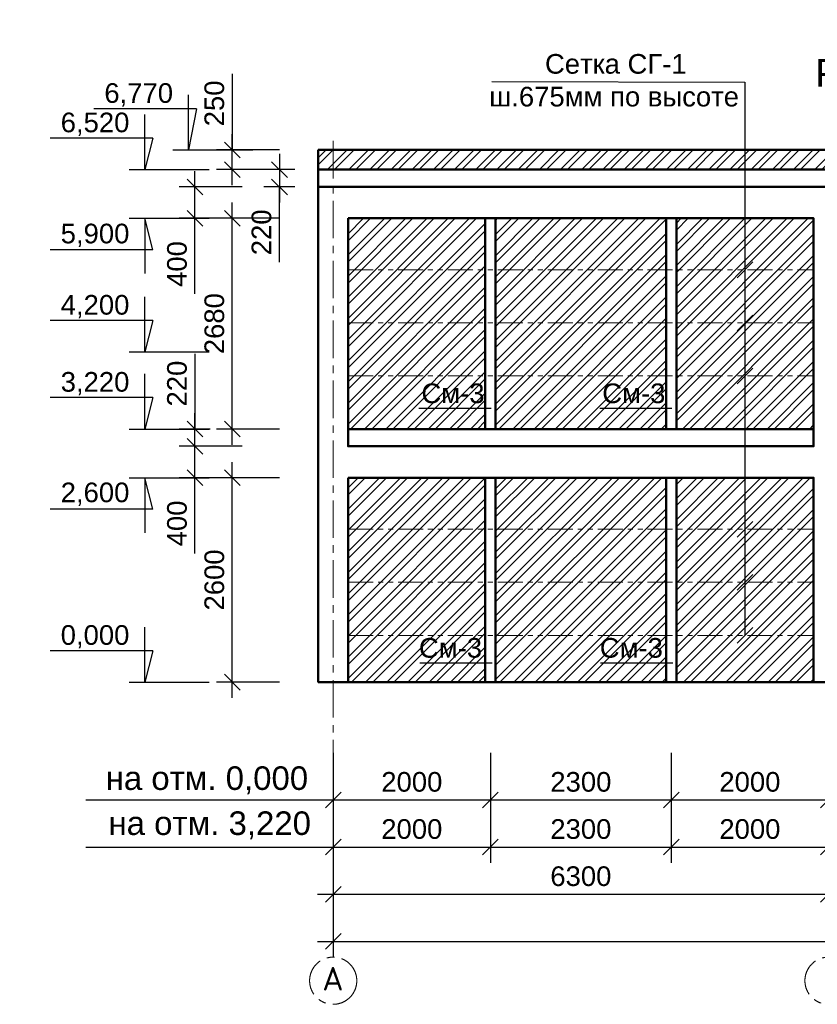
# Model space of a CAD drawing. Header units: millimetres. Extents: x 2063114 to 14983986, y -126020516 to 213791.
# Tile 434 of 656: x 2355261 to 2365405, y -849910 to -837385. Entities that reach past the tile are written whole.
import ezdxf

# ---------------------------------------------------------------- set-up
doc = ezdxf.new("R2010")
doc.units = ezdxf.units.MM
for name, pattern in [('ACAD_ISO10W100', [18, 12, -3, 0, -3]), ('осевая', [50.8, 31.75, -6.35, 6.35, -6.35]), ('фантомX2', [127, 63.5, -12.7, 12.7, -12.7, 12.7, -12.7])]:
    doc.linetypes.add(name, pattern=pattern)
doc.layers.get('Defpoints').update_dxf_attribs({"color": 6, "lineweight": 35})
for name, color, linetype in [('OS', 1, 'Continuous'), ('пунктир', 1, 'ACAD_ISO10W100'), ('Размеры', 28, 'Continuous')]:
    doc.layers.add(name, color=color, linetype=linetype)
doc.layers.add('PDF _wall-380', color=7, linetype='Continuous', true_color=0xb88a5c)
doc.layers.add('РАЗМЕР АР', color=150, linetype='Continuous', lineweight=20)
doc.layers.add('сплошная_толстая', color=7, linetype='Continuous', lineweight=50)
doc.styles.get("Standard").update_dxf_attribs({"font": 'arial.ttf'})
doc.styles.add('СПДС', font='isocpeur.ttf')
doc.dimstyles.new('STANDARD$0', dxfattribs={"dimtxt": 250, "dimasz": 200, "dimexe": 200, "dimexo": 300, "dimgap": 100, "dimtad": 1, "dimdec": 0, "dimzin": 1, "dimdsep": 46, "dimtxsty": 'Standard', "dimblk1": 'OBLIQUE', "dimblk2": 'OBLIQUE', "dimsah": 1, "dimcen": 2.5, "dimdle": 200, "dimadec": 0, "dimazin": 0, "dimtfac": 1, "dimtdec": 0, "dimtmove": 0, "dimatfit": 3, "dimldrblk": 'OBLIQUE', "dimfxl": 600, "dimfxlon": 1, "dimtolj": 1, "dimtzin": 1, "dimarcsym": 0})

# ---------------------------------------------------------------- blocks, each defined once
blk = doc.blocks.new('_Oblique')
at = {"color": 0, "linetype": 'ByBlock', "lineweight": -2}
blk.add_line((-0.5, -0.5), (0.5, 0.5), dxfattribs=at)
blk = doc.blocks.new('*D2513')
at = {"layer": 'Defpoints', "color": 0, "lineweight": 30, "transparency": 16777216}
for p in [(2357965, -843212), (2359438, -843212), (2359058, -845812)]:
    blk.add_point(p, dxfattribs=at)
at = {"layer": 'РАЗМЕР АР', "color": 0, "lineweight": -2, "transparency": 16777216}
for p, q in [((2357965, -846012), (2357965, -843012)), ((2358565, -843212), (2357765, -843212)), ((2358565, -845812), (2357765, -845812))]:
    blk.add_line(p, q, dxfattribs=at)
at = {"layer": 'РАЗМЕР АР', "color": 0, "lineweight": -2, "transparency": 16777216, "xscale": 200, "yscale": 200, "zscale": 200}
for p, rotation in [((2357965, -843212), 90), ((2357965, -845812), 270)]:
    blk.add_blockref('_Oblique', p, dxfattribs=dict(at, rotation=rotation))
at = {"layer": 'РАЗМЕР АР', "color": 0, "transparency": 16777216, "insert": (2357737, -844512), "char_height": 250, "attachment_point": 5, "rotation": 90}
blk.add_mtext('\\A1;2600', dxfattribs=at)
blk = doc.blocks.new('*D2514')
at = {"layer": 'Defpoints', "color": 0, "lineweight": 30, "transparency": 16777216}
for p in [(2357490, -842812), (2359438, -842812), (2359438, -843212)]:
    blk.add_point(p, dxfattribs=at)
at = {"layer": 'РАЗМЕР АР', "color": 0, "lineweight": -2, "transparency": 16777216}
for p, q in [((2357490, -843412), (2357490, -842612)), ((2358090, -842812), (2357290, -842812)), ((2358090, -843212), (2357290, -843212)), ((2357490, -844174), (2357490, -843212))]:
    blk.add_line(p, q, dxfattribs=at)
at = {"layer": 'РАЗМЕР АР', "color": 0, "lineweight": -2, "transparency": 16777216, "xscale": 200, "yscale": 200, "zscale": 200}
for p, rotation in [((2357490, -842812), 90), ((2357490, -843212), 270)]:
    blk.add_blockref('_Oblique', p, dxfattribs=dict(at, rotation=rotation))
at = {"layer": 'РАЗМЕР АР', "color": 0, "transparency": 16777216, "insert": (2357262, -843793), "char_height": 250, "attachment_point": 5, "rotation": 90}
blk.add_mtext('\\A1;400', dxfattribs=at)
blk = doc.blocks.new('*D2515')
at = {"layer": 'Defpoints', "color": 0, "lineweight": 30, "transparency": 16777216}
for p in [(2357965, -839912), (2359438, -839912), (2359438, -842592)]:
    blk.add_point(p, dxfattribs=at)
at = {"layer": 'РАЗМЕР АР', "color": 0, "lineweight": -2, "transparency": 16777216}
for p, q in [((2357965, -842792), (2357965, -839712)), ((2358565, -839912), (2357765, -839912)), ((2358565, -842592), (2357765, -842592))]:
    blk.add_line(p, q, dxfattribs=at)
at = {"layer": 'РАЗМЕР АР', "color": 0, "lineweight": -2, "transparency": 16777216, "xscale": 200, "yscale": 200, "zscale": 200}
for p, rotation in [((2357965, -839912), 90), ((2357965, -842592), 270)]:
    blk.add_blockref('_Oblique', p, dxfattribs=dict(at, rotation=rotation))
at = {"layer": 'РАЗМЕР АР', "color": 0, "transparency": 16777216, "insert": (2357737, -841252), "char_height": 250, "attachment_point": 5, "rotation": 90}
blk.add_mtext('\\A1;2680', dxfattribs=at)
blk = doc.blocks.new('*D2516')
at = {"layer": 'Defpoints', "color": 0, "lineweight": 30, "transparency": 16777216}
for p in [(2357490, -839512), (2359058, -839512), (2359438, -839912)]:
    blk.add_point(p, dxfattribs=at)
at = {"layer": 'РАЗМЕР АР', "color": 0, "lineweight": -2, "transparency": 16777216}
for p, q in [((2357490, -840112), (2357490, -839312)), ((2358090, -839512), (2357290, -839512)), ((2358090, -839912), (2357290, -839912)), ((2357490, -840874), (2357490, -839912))]:
    blk.add_line(p, q, dxfattribs=at)
at = {"layer": 'РАЗМЕР АР', "color": 0, "lineweight": -2, "transparency": 16777216, "xscale": 200, "yscale": 200, "zscale": 200}
for p, rotation in [((2357490, -839512), 90), ((2357490, -839912), 270)]:
    blk.add_blockref('_Oblique', p, dxfattribs=dict(at, rotation=rotation))
at = {"layer": 'РАЗМЕР АР', "color": 0, "transparency": 16777216, "insert": (2357262, -840493), "char_height": 250, "attachment_point": 5, "rotation": 90}
blk.add_mtext('\\A1;400', dxfattribs=at)
blk = doc.blocks.new('*D2517')
at = {"layer": 'Defpoints', "color": 0, "lineweight": 30, "transparency": 16777216}
for p in [(2359058, -839292), (2358565, -839512), (2359058, -839512)]:
    blk.add_point(p, dxfattribs=at)
at = {"layer": 'РАЗМЕР АР', "color": 0, "lineweight": -2, "transparency": 16777216}
for p, q in [((2358565, -839092), (2358565, -839712)), ((2358758, -839292), (2358365, -839292)), ((2358758, -839512), (2358365, -839512)), ((2358565, -840468), (2358565, -839512))]:
    blk.add_line(p, q, dxfattribs=at)
at = {"layer": 'РАЗМЕР АР', "color": 0, "lineweight": -2, "transparency": 16777216, "xscale": 200, "yscale": 200, "zscale": 200}
for p, rotation in [((2358565, -839292), 90), ((2358565, -839512), 270)]:
    blk.add_blockref('_Oblique', p, dxfattribs=dict(at, rotation=rotation))
at = {"layer": 'РАЗМЕР АР', "color": 0, "transparency": 16777216, "insert": (2358337, -840090), "char_height": 250, "attachment_point": 5, "rotation": 90}
blk.add_mtext('\\A1;220', dxfattribs=at)
blk = doc.blocks.new('*D2518')
at = {"layer": 'Defpoints', "color": 0, "lineweight": 30, "transparency": 16777216}
for p in [(2357490, -842592), (2357983, -842592), (2357983, -842812)]:
    blk.add_point(p, dxfattribs=at)
at = {"layer": 'РАЗМЕР АР', "color": 0, "lineweight": -2, "transparency": 16777216}
for p, q in [((2357490, -841636), (2357490, -842592)), ((2357490, -843012), (2357490, -842392)), ((2357683, -842592), (2357290, -842592)), ((2357683, -842812), (2357290, -842812))]:
    blk.add_line(p, q, dxfattribs=at)
at = {"layer": 'РАЗМЕР АР', "color": 0, "lineweight": -2, "transparency": 16777216, "xscale": 200, "yscale": 200, "zscale": 200}
for p, rotation in [((2357490, -842592), 90), ((2357490, -842812), 270)]:
    blk.add_blockref('_Oblique', p, dxfattribs=dict(at, rotation=rotation))
at = {"layer": 'РАЗМЕР АР', "color": 0, "transparency": 16777216, "insert": (2357262, -842014), "char_height": 250, "attachment_point": 5, "rotation": 90}
blk.add_mtext('\\A1;220', dxfattribs=at)
blk = doc.blocks.new('*D2569')
at = {"layer": 'Defpoints', "color": 0, "lineweight": 30, "transparency": 16777216}
for p in [(2359248, -845812), (2365548, -845812), (2365548, -848510)]:
    blk.add_point(p, dxfattribs=at)
at = {"layer": 'РАЗМЕР АР', "color": 0, "lineweight": -2, "transparency": 16777216}
for p, q in [((2359248, -847910), (2359248, -848710)), ((2365548, -847910), (2365548, -848710)), ((2359048, -848510), (2365748, -848510))]:
    blk.add_line(p, q, dxfattribs=at)
at = {"layer": 'РАЗМЕР АР', "color": 0, "lineweight": -2, "transparency": 16777216, "xscale": 200, "yscale": 200, "zscale": 200, "rotation": 180}
blk.add_blockref('_Oblique', (2359248, -848510), dxfattribs=at)
at = {"layer": 'РАЗМЕР АР', "color": 0, "lineweight": -2, "transparency": 16777216, "xscale": 200, "yscale": 200, "zscale": 200}
blk.add_blockref('_Oblique', (2365548, -848510), dxfattribs=at)
at = {"layer": 'РАЗМЕР АР', "color": 0, "transparency": 16777216, "insert": (2362398, -848282), "char_height": 250, "attachment_point": 5}
blk.add_mtext('\\A1;6300', dxfattribs=at)
blk = doc.blocks.new('*D2570')
at = {"layer": 'Defpoints', "color": 0, "lineweight": 30, "transparency": 16777216}
for p in [(2359248, -845192), (2378148, -845812), (2378148, -849110)]:
    blk.add_point(p, dxfattribs=at)
at = {"layer": 'РАЗМЕР АР', "color": 0, "lineweight": -2, "transparency": 16777216}
for p, q in [((2359248, -848510), (2359248, -849310)), ((2378148, -848510), (2378148, -849310)), ((2359048, -849110), (2378348, -849110))]:
    blk.add_line(p, q, dxfattribs=at)
at = {"layer": 'РАЗМЕР АР', "color": 0, "lineweight": -2, "transparency": 16777216, "xscale": 200, "yscale": 200, "zscale": 200, "rotation": 180}
blk.add_blockref('_Oblique', (2359248, -849110), dxfattribs=at)
at = {"layer": 'РАЗМЕР АР', "color": 0, "lineweight": -2, "transparency": 16777216, "xscale": 200, "yscale": 200, "zscale": 200}
blk.add_blockref('_Oblique', (2378148, -849110), dxfattribs=at)
at = {"layer": 'РАЗМЕР АР', "color": 0, "transparency": 16777216, "insert": (2368698, -848882), "char_height": 250, "attachment_point": 5}
blk.add_mtext('\\A1;18900', dxfattribs=at)
blk = doc.blocks.new('*D2571')
at = {"layer": 'Defpoints', "color": 0, "lineweight": 30, "transparency": 16777216}
for p in [(2359248, -845812), (2361248, -845812), (2361248, -847310)]:
    blk.add_point(p, dxfattribs=at)
at = {"layer": 'РАЗМЕР АР', "color": 0, "lineweight": -2, "transparency": 16777216}
for p, q in [((2359248, -846710), (2359248, -847510)), ((2361248, -846710), (2361248, -847510)), ((2359048, -847310), (2361448, -847310))]:
    blk.add_line(p, q, dxfattribs=at)
at = {"layer": 'РАЗМЕР АР', "color": 0, "lineweight": -2, "transparency": 16777216, "xscale": 200, "yscale": 200, "zscale": 200, "rotation": 180}
blk.add_blockref('_Oblique', (2359248, -847310), dxfattribs=at)
at = {"layer": 'РАЗМЕР АР', "color": 0, "lineweight": -2, "transparency": 16777216, "xscale": 200, "yscale": 200, "zscale": 200}
blk.add_blockref('_Oblique', (2361248, -847310), dxfattribs=at)
at = {"layer": 'РАЗМЕР АР', "color": 0, "transparency": 16777216, "insert": (2360248, -847082), "char_height": 250, "attachment_point": 5}
blk.add_mtext('\\A1;2000', dxfattribs=at)
blk = doc.blocks.new('*D2572')
at = {"layer": 'Defpoints', "color": 0, "lineweight": 30, "transparency": 16777216}
for p in [(2359248, -846412), (2361248, -846412), (2361248, -847910)]:
    blk.add_point(p, dxfattribs=at)
at = {"layer": 'РАЗМЕР АР', "color": 0, "lineweight": -2, "transparency": 16777216}
for p, q in [((2359248, -847310), (2359248, -848110)), ((2361248, -847310), (2361248, -848110)), ((2359048, -847910), (2361448, -847910))]:
    blk.add_line(p, q, dxfattribs=at)
at = {"layer": 'РАЗМЕР АР', "color": 0, "lineweight": -2, "transparency": 16777216, "xscale": 200, "yscale": 200, "zscale": 200, "rotation": 180}
blk.add_blockref('_Oblique', (2359248, -847910), dxfattribs=at)
at = {"layer": 'РАЗМЕР АР', "color": 0, "lineweight": -2, "transparency": 16777216, "xscale": 200, "yscale": 200, "zscale": 200}
blk.add_blockref('_Oblique', (2361248, -847910), dxfattribs=at)
at = {"layer": 'РАЗМЕР АР', "color": 0, "transparency": 16777216, "insert": (2360248, -847682), "char_height": 250, "attachment_point": 5}
blk.add_mtext('\\A1;2000', dxfattribs=at)
blk = doc.blocks.new('*D2712')
at = {"layer": 'Defpoints', "color": 0, "lineweight": 30, "transparency": 16777216}
for p in [(2361248, -845812), (2363548, -845812), (2363548, -847310)]:
    blk.add_point(p, dxfattribs=at)
at = {"layer": 'РАЗМЕР АР', "color": 0, "lineweight": -2, "transparency": 16777216}
for p, q in [((2361248, -846710), (2361248, -847510)), ((2363548, -846710), (2363548, -847510)), ((2361048, -847310), (2363748, -847310))]:
    blk.add_line(p, q, dxfattribs=at)
at = {"layer": 'РАЗМЕР АР', "color": 0, "lineweight": -2, "transparency": 16777216, "xscale": 200, "yscale": 200, "zscale": 200, "rotation": 180}
blk.add_blockref('_Oblique', (2361248, -847310), dxfattribs=at)
at = {"layer": 'РАЗМЕР АР', "color": 0, "lineweight": -2, "transparency": 16777216, "xscale": 200, "yscale": 200, "zscale": 200}
blk.add_blockref('_Oblique', (2363548, -847310), dxfattribs=at)
at = {"layer": 'РАЗМЕР АР', "color": 0, "transparency": 16777216, "insert": (2362398, -847082), "char_height": 250, "attachment_point": 5}
blk.add_mtext('\\A1;2300', dxfattribs=at)
blk = doc.blocks.new('*D2713')
at = {"layer": 'Defpoints', "color": 0, "lineweight": 30, "transparency": 16777216}
for p in [(2363548, -845812), (2365548, -845812), (2365548, -847310)]:
    blk.add_point(p, dxfattribs=at)
at = {"layer": 'РАЗМЕР АР', "color": 0, "lineweight": -2, "transparency": 16777216}
for p, q in [((2363548, -846710), (2363548, -847510)), ((2365548, -846710), (2365548, -847510)), ((2363348, -847310), (2365748, -847310))]:
    blk.add_line(p, q, dxfattribs=at)
at = {"layer": 'РАЗМЕР АР', "color": 0, "lineweight": -2, "transparency": 16777216, "xscale": 200, "yscale": 200, "zscale": 200, "rotation": 180}
blk.add_blockref('_Oblique', (2363548, -847310), dxfattribs=at)
at = {"layer": 'РАЗМЕР АР', "color": 0, "lineweight": -2, "transparency": 16777216, "xscale": 200, "yscale": 200, "zscale": 200}
blk.add_blockref('_Oblique', (2365548, -847310), dxfattribs=at)
at = {"layer": 'РАЗМЕР АР', "color": 0, "transparency": 16777216, "insert": (2364548, -847082), "char_height": 250, "attachment_point": 5}
blk.add_mtext('\\A1;2000', dxfattribs=at)
blk = doc.blocks.new('*D2714')
at = {"layer": 'Defpoints', "color": 0, "lineweight": 30, "transparency": 16777216}
for p in [(2365548, -845812), (2366053, -845812), (2366053, -847310)]:
    blk.add_point(p, dxfattribs=at)
at = {"layer": 'РАЗМЕР АР', "color": 0, "lineweight": -2, "transparency": 16777216}
for p, q in [((2365548, -846710), (2365548, -847510)), ((2366053, -846710), (2366053, -847510)), ((2365348, -847310), (2366253, -847310))]:
    blk.add_line(p, q, dxfattribs=at)
at = {"layer": 'РАЗМЕР АР', "color": 0, "lineweight": -2, "transparency": 16777216, "xscale": 200, "yscale": 200, "zscale": 200, "rotation": 180}
blk.add_blockref('_Oblique', (2365548, -847310), dxfattribs=at)
at = {"layer": 'РАЗМЕР АР', "color": 0, "lineweight": -2, "transparency": 16777216, "xscale": 200, "yscale": 200, "zscale": 200}
blk.add_blockref('_Oblique', (2366053, -847310), dxfattribs=at)
at = {"layer": 'РАЗМЕР АР', "color": 0, "transparency": 16777216, "insert": (2365800, -847082), "char_height": 250, "attachment_point": 5}
blk.add_mtext('\\A1;505', dxfattribs=at)
blk = doc.blocks.new('*D2573')
at = {"layer": 'Defpoints', "color": 0, "lineweight": 30, "transparency": 16777216}
for p in [(2365548, -845812), (2371848, -845812), (2371848, -848510)]:
    blk.add_point(p, dxfattribs=at)
at = {"layer": 'РАЗМЕР АР', "color": 0, "lineweight": -2, "transparency": 16777216}
for p, q in [((2365548, -847910), (2365548, -848710)), ((2371848, -847910), (2371848, -848710)), ((2365348, -848510), (2372048, -848510))]:
    blk.add_line(p, q, dxfattribs=at)
at = {"layer": 'РАЗМЕР АР', "color": 0, "lineweight": -2, "transparency": 16777216, "xscale": 200, "yscale": 200, "zscale": 200, "rotation": 180}
blk.add_blockref('_Oblique', (2365548, -848510), dxfattribs=at)
at = {"layer": 'РАЗМЕР АР', "color": 0, "lineweight": -2, "transparency": 16777216, "xscale": 200, "yscale": 200, "zscale": 200}
blk.add_blockref('_Oblique', (2371848, -848510), dxfattribs=at)
at = {"layer": 'РАЗМЕР АР', "color": 0, "transparency": 16777216, "insert": (2368698, -848282), "char_height": 250, "attachment_point": 5}
blk.add_mtext('\\A1;6300', dxfattribs=at)
blk = doc.blocks.new('*D2519')
at = {"layer": 'Defpoints', "color": 0, "lineweight": 30, "transparency": 16777216}
for p in [(2361248, -846412), (2363548, -846412), (2363548, -847910)]:
    blk.add_point(p, dxfattribs=at)
at = {"layer": 'РАЗМЕР АР', "color": 0, "lineweight": -2, "transparency": 16777216}
for p, q in [((2361248, -847310), (2361248, -848110)), ((2363548, -847310), (2363548, -848110)), ((2361048, -847910), (2363748, -847910))]:
    blk.add_line(p, q, dxfattribs=at)
at = {"layer": 'РАЗМЕР АР', "color": 0, "lineweight": -2, "transparency": 16777216, "xscale": 200, "yscale": 200, "zscale": 200, "rotation": 180}
blk.add_blockref('_Oblique', (2361248, -847910), dxfattribs=at)
at = {"layer": 'РАЗМЕР АР', "color": 0, "lineweight": -2, "transparency": 16777216, "xscale": 200, "yscale": 200, "zscale": 200}
blk.add_blockref('_Oblique', (2363548, -847910), dxfattribs=at)
at = {"layer": 'РАЗМЕР АР', "color": 0, "transparency": 16777216, "insert": (2362398, -847682), "char_height": 250, "attachment_point": 5}
blk.add_mtext('\\A1;2300', dxfattribs=at)
blk = doc.blocks.new('*D2520')
at = {"layer": 'Defpoints', "color": 0, "lineweight": 30, "transparency": 16777216}
for p in [(2363548, -846412), (2365548, -846412), (2365548, -847910)]:
    blk.add_point(p, dxfattribs=at)
at = {"layer": 'РАЗМЕР АР', "color": 0, "lineweight": -2, "transparency": 16777216}
for p, q in [((2363548, -847310), (2363548, -848110)), ((2365548, -847310), (2365548, -848110)), ((2363348, -847910), (2365748, -847910))]:
    blk.add_line(p, q, dxfattribs=at)
at = {"layer": 'РАЗМЕР АР', "color": 0, "lineweight": -2, "transparency": 16777216, "xscale": 200, "yscale": 200, "zscale": 200, "rotation": 180}
blk.add_blockref('_Oblique', (2363548, -847910), dxfattribs=at)
at = {"layer": 'РАЗМЕР АР', "color": 0, "lineweight": -2, "transparency": 16777216, "xscale": 200, "yscale": 200, "zscale": 200}
blk.add_blockref('_Oblique', (2365548, -847910), dxfattribs=at)
at = {"layer": 'РАЗМЕР АР', "color": 0, "transparency": 16777216, "insert": (2364548, -847682), "char_height": 250, "attachment_point": 5}
blk.add_mtext('\\A1;2000', dxfattribs=at)
blk = doc.blocks.new('*D2521')
at = {"layer": 'Defpoints', "color": 0, "lineweight": 30, "transparency": 16777216}
for p in [(2365548, -846412), (2366053, -846412), (2366053, -847910)]:
    blk.add_point(p, dxfattribs=at)
at = {"layer": 'РАЗМЕР АР', "color": 0, "lineweight": -2, "transparency": 16777216}
for p, q in [((2365548, -847310), (2365548, -848110)), ((2366053, -847310), (2366053, -848110)), ((2365348, -847910), (2366253, -847910))]:
    blk.add_line(p, q, dxfattribs=at)
at = {"layer": 'РАЗМЕР АР', "color": 0, "lineweight": -2, "transparency": 16777216, "xscale": 200, "yscale": 200, "zscale": 200, "rotation": 180}
blk.add_blockref('_Oblique', (2365548, -847910), dxfattribs=at)
at = {"layer": 'РАЗМЕР АР', "color": 0, "lineweight": -2, "transparency": 16777216, "xscale": 200, "yscale": 200, "zscale": 200}
blk.add_blockref('_Oblique', (2366053, -847910), dxfattribs=at)
at = {"layer": 'РАЗМЕР АР', "color": 0, "transparency": 16777216, "insert": (2365800, -847682), "char_height": 250, "attachment_point": 5}
blk.add_mtext('\\A1;505', dxfattribs=at)
blk = doc.blocks.new('*D2528')
at = {"layer": 'Defpoints', "color": 0, "lineweight": 30, "transparency": 16777216}
for p in [(2357965, -839042), (2359058, -839042, 8), (2359058, -839292)]:
    blk.add_point(p, dxfattribs=at)
at = {"layer": 'РАЗМЕР АР', "color": 0, "lineweight": -2, "transparency": 16777216}
for p, q in [((2357965, -838072), (2357965, -839042)), ((2357965, -839492), (2357965, -838842)), ((2358565, -839042), (2357765, -839042)), ((2358565, -839292), (2357765, -839292))]:
    blk.add_line(p, q, dxfattribs=at)
at = {"layer": 'РАЗМЕР АР', "color": 0, "lineweight": -2, "transparency": 16777216, "xscale": 200, "yscale": 200, "zscale": 200}
for p, rotation in [((2357965, -839042), 90), ((2357965, -839292), 270)]:
    blk.add_blockref('_Oblique', p, dxfattribs=dict(at, rotation=rotation))
at = {"layer": 'РАЗМЕР АР', "color": 0, "transparency": 16777216, "insert": (2357737, -838450), "char_height": 250, "attachment_point": 5, "rotation": 90}
blk.add_mtext('\\A1;250', dxfattribs=at)

msp = doc.modelspace()

# ---------------------------------------------------------------- hatches: boundary and pattern name
at = {"layer": 'PDF _wall-380', "lineweight": 9, "ltscale": 150}
h = msp.add_hatch(dxfattribs=at)
h.set_pattern_fill('ANSI32', color=256, scale=20)
h.set_pattern_definition([(45, (52548.51, 37940.57), (-134.703842, 134.703842), []), (45, (52638.31, 37940.57), (-134.703842, 134.703842), [])])
h.paths.add_polyline_path([(2361182.79336, -839911.9797), (2359437.79248, -839911.9797), (2359437.79248, -842591.9797), (2361182.79336, -842591.9797)])
h.paths.add_polyline_path([(2363482.79336, -839911.9797), (2361312.79336, -839911.9797), (2361312.79336, -842591.9797), (2363482.79336, -842591.9797)])
h.paths.add_polyline_path([(2365357.7925, -839911.9797), (2363612.79336, -839911.9797), (2363612.79336, -842591.9797), (2365357.7925, -842591.9797)])
h.paths.add_polyline_path([(2365357.7925, -843211.9797), (2363612.79248, -843211.9797), (2363612.79248, -845811.9797), (2365357.7925, -845811.9797)])
h.paths.add_polyline_path([(2363482.79248, -843211.9797), (2361312.79248, -843211.9797), (2361312.79248, -845811.9797), (2363482.79248, -845811.9797)])
h.paths.add_polyline_path([(2361182.79248, -843211.9797), (2359437.79248, -843211.9797), (2359437.79248, -845811.9797), (2361182.79248, -845811.9797)])
h.paths.add_polyline_path([(2365987.79248, -843211.9797), (2365737.7925, -843211.9797), (2365737.7925, -845811.9797), (2365987.79248, -845811.9797)])
h.paths.add_polyline_path([(2365987.79248, -839911.9797), (2365737.79179, -839911.9797), (2365737.79179, -842591.9797), (2365987.79248, -842591.9797)])
h.paths.add_polyline_path([(2368727.79247, -839911.9797), (2367457.79248, -839911.9797), (2367457.79248, -842591.9797), (2368727.79247, -842591.9797)])
h.paths.add_polyline_path([(2368727.79247, -843211.9797), (2367457.79248, -843211.9797), (2367457.79248, -845811.9797), (2368727.79247, -845811.9797)])
h.paths.add_polyline_path([(2370267.79247, -844911.9797), (2368857.79247, -844911.9797), (2368857.79247, -845811.9797), (2370267.79247, -845811.9797)])
h.paths.add_polyline_path([(2370267.79247, -841611.9797), (2368857.79247, -841611.9797), (2368857.79247, -842591.9797), (2370267.79247, -842591.9797)])
h.paths.add_polyline_path([(2371657.79181, -839911.9797), (2370397.79247, -839911.9797), (2370397.79247, -842591.9797), (2371657.79181, -842591.9797)])
h.paths.add_polyline_path([(2371657.79181, -843211.9797), (2370397.79247, -843211.9797), (2370397.79247, -845811.9797), (2371657.79181, -845811.9797)])
h.paths.add_polyline_path([(2373782.87145, -839911.9797), (2372037.79248, -839911.9797), (2372037.79248, -842591.9797), (2373782.87145, -842591.9797)])
h.paths.add_polyline_path([(2376082.79237, -839911.9797), (2373912.87145, -839911.9797), (2373912.87145, -842591.9797), (2376082.79237, -842591.9797)])
h.paths.add_polyline_path([(2377957.79248, -839911.9797), (2376212.79237, -839911.9797), (2376212.79237, -842591.9797), (2377957.79248, -842591.9797)])
h.paths.add_polyline_path([(2377957.79248, -843211.9797), (2376212.79237, -843211.9797), (2376212.79237, -845811.9797), (2377957.79248, -845811.9797)])
h.paths.add_polyline_path([(2376082.79237, -843211.9797), (2373912.87145, -843211.9797), (2373912.87145, -845811.9797), (2376082.79237, -845811.9797)])
h.paths.add_polyline_path([(2372442.87145, -843211.9797), (2372037.79248, -843211.9797), (2372037.79248, -845811.9797), (2372442.87145, -845811.9797)])
h.paths.add_polyline_path([(2378337.79248, -839041.9797), (2359057.79248, -839041.9797), (2359057.79248, -839291.9797), (2378337.79248, -839291.9797)])

# ---------------------------------------------------------------- linework, layer by layer
at = {"ltscale": 0.001}
for p, q in [((2357408.95793, -839041.9797), (2357408.95793, -838341.9797)), ((2357508.95793, -838517.90425), (2356204.22245, -838517.90425)), ((2357508.95793, -838517.90425), (2357408.95793, -839041.9797)), ((2356853.81375, -839291.9797), (2356853.81375, -838591.9797)), ((2356953.81375, -838891.9797), (2355649.07827, -838891.9797)), ((2356953.81375, -838891.9797), (2356853.81375, -839291.9797)), ((2356853.81375, -839911.9797), (2356853.81375, -840611.9797)), ((2356953.81375, -840311.9797), (2356853.81375, -839911.9797)), ((2356953.81375, -840311.9797), (2355649.07827, -840311.9797)), ((2356853.81375, -841611.9797), (2356853.81375, -840911.9797)), ((2356953.81375, -841211.9797), (2355649.07827, -841211.9797)), ((2356953.81375, -841211.9797), (2356853.81375, -841611.9797)), ((2356853.81375, -842591.9797), (2356853.81375, -841891.9797)), ((2356953.81375, -842191.9797), (2355649.07827, -842191.9797)), ((2356953.81375, -842191.9797), (2356853.81375, -842591.9797)), ((2356853.81375, -843211.9797), (2356853.81375, -843911.9797)), ((2356953.81375, -843611.9797), (2356853.81375, -843211.9797)), ((2356953.81375, -843611.9797), (2355649.07827, -843611.9797)), ((2356853.81375, -845811.9797), (2356853.81375, -845111.9797)), ((2356953.81375, -845411.9797), (2355649.07827, -845411.9797)), ((2356953.81375, -845411.9797), (2356853.81375, -845811.9797))]:
    msp.add_line(p, q, dxfattribs=at)
at = {"ltscale": 0.00075}
for p, q in [((2357208.95793, -839041.9797), (2358227.36807, -839041.9797)), ((2356653.81375, -839291.9797), (2357672.22389, -839291.9797)), ((2356653.81375, -839911.9797), (2357672.22389, -839911.9797)), ((2356653.81375, -839911.9797), (2357672.22389, -839911.9797)), ((2356653.81375, -841611.9797), (2357672.22389, -841611.9797)), ((2356653.81375, -842591.9797), (2357672.22389, -842591.9797)), ((2356653.81375, -843211.9797), (2357672.22389, -843211.9797)), ((2356653.81375, -845811.9797), (2357672.22389, -845811.9797))]:
    msp.add_line(p, q, dxfattribs=at)
at = {"ltscale": 150}
for p, q in [((2364384.8133, -840666.9797), (2364584.8133, -840466.9797)), ((2364384.8133, -841341.9797), (2364584.8133, -841141.9797)), ((2364384.8133, -842016.9797), (2364584.8133, -841816.9797)), ((2364384.8133, -843966.9797), (2364584.8133, -843766.9797)), ((2364384.8133, -844641.9797), (2364584.8133, -844441.9797)), ((2364384.8133, -845316.9797), (2364584.8133, -845116.9797))]:
    msp.add_line(p, q, dxfattribs=at)
at = {"linetype": 'фантомX2', "lineweight": 9, "ltscale": 5}
for p, q in [((2359437.79248, -840566.9797), (2365357.7925, -840566.9797)), ((2359437.79248, -841241.9797), (2365357.7925, -841241.9797)), ((2359437.79248, -841916.9797), (2365357.7925, -841916.9797)), ((2359437.79248, -843866.9797), (2365357.7925, -843866.9797)), ((2359437.79248, -844541.9797), (2365357.7925, -844541.9797)), ((2359437.79248, -845216.9797), (2365357.7925, -845216.9797))]:
    msp.add_line(p, q, dxfattribs=at)
for p, q in [((2356103.14784, -847310.00254), (2359047.7925, -847310.00254)), ((2356103.22679, -847910.00254), (2359047.87145, -847910.00254))]:
    msp.add_line(p, q)
at = {"ltscale": 50, "elevation": 15.48013}
msp.add_lwpolyline([(2361267.2547, -838172.57035), (2364484.8133, -838179.08504), (2364484.8133, -845216.9797)], dxfattribs=at)
at = {"ltscale": 150}
for points in [[(2360337.35076, -842327.28834), (2361257.19733, -842327.28834)], [(2362637.35076, -842327.28834), (2363557.19733, -842327.28834)], [(2360348.86084, -845565.15299), (2361268.70742, -845565.15299)], [(2362648.86084, -845565.15299), (2363568.70742, -845565.15299)]]:
    msp.add_lwpolyline(points, dxfattribs=at)
at = {"layer": 'OS', "linetype": 'осевая', "lineweight": 9, "ltscale": 15}
msp.add_line((2359247.87145, -849310.0121), (2359247.87145, -838891.9797), dxfattribs=at)
for centre in [(2359247.87145, -849610.0121), (2365547.94974, -849610.0121)]:
    msp.add_circle(centre, 300, dxfattribs=at)
at = {"layer": 'Размеры', "ltscale": 150}
msp.add_line((2359057.79248, -845811.9797), (2378337.79248, -845811.9797), dxfattribs=at)
at = {"layer": 'сплошная_толстая', "ltscale": 150}
for points in [[(2359057.79248, -839041.9797), (2378337.79248, -839041.9797), (2378337.79248, -839291.9797), (2359057.79248, -839291.9797)], [(2359057.79248, -839291.9797), (2378337.79248, -839291.9797), (2378337.79248, -839511.9797), (2359057.79248, -839511.9797)], [(2359057.79248, -839291.9797), (2378337.79248, -839291.9797), (2378337.79248, -845811.9797), (2359057.79248, -845811.9797)], [(2359437.79248, -839911.9797), (2365357.7925, -839911.9797), (2365357.7925, -842591.9797), (2359437.79248, -842591.9797)], [(2361182.79336, -839911.9797), (2361312.79336, -839911.9797), (2361312.79336, -842591.9797), (2361182.79336, -842591.9797)], [(2363482.79336, -839911.9797), (2363612.79336, -839911.9797), (2363612.79336, -842591.9797), (2363482.79336, -842591.9797)], [(2359437.79248, -842591.9797), (2365357.7925, -842591.9797), (2365357.7925, -842811.9797), (2359437.79248, -842811.9797)], [(2359437.79248, -843211.9797), (2365357.7925, -843211.9797), (2365357.7925, -845811.9797), (2359437.79248, -845811.9797)], [(2361182.79248, -843211.9797), (2361312.79248, -843211.9797), (2361312.79248, -845811.9797), (2361182.79248, -845811.9797)], [(2363482.79248, -843211.9797), (2363612.79248, -843211.9797), (2363612.79248, -845811.9797), (2363482.79248, -845811.9797)]]:
    msp.add_lwpolyline(points, close=True, dxfattribs=at)

# ---------------------------------------------------------------- texts
at = {"ltscale": 100, "attachment_point": 4}
for s, insert, char_height, width in [('\\pi76.46348;РАЗВЁРТКА СТЕН ПО ОСИ "Г"', (2336956.77857, -837936.0264, -13.12578), 350, 7230.9965456), ('\\pi858.47924;Сетка СГ-1\\P\\pi149.57747;ш.675мм по высоте', (2361083.17712, -838157.28897, 15.48013), 250, 3437.7975054), ('\\pi1033.29465;Сетка СГ-1\\P\\pi324.39287;ш.675мм по высоте', (2329589.71527, -838237.28897), 250, 3787.428309), ('\\pi72.88231;РАЗВЁРТКА СТЕН ПО ОСИ "6"', (2365305.09809, -838064.46186, -13.12578), 350, 7230.9965456), ('См-3', (2360370.14152, -842139.76521), 250, 677.5), ('См-3', (2362670.14152, -842139.76521), 250, 677.5), ('См-3', (2360338.6491, -845377.62987), 250, 677.5), ('См-3', (2362638.6491, -845377.62987), 250, 677.5)]:
    msp.add_mtext(s, dxfattribs=dict(at, insert=insert, char_height=char_height, width=width))
for s, insert, char_height, width, attachment_point in [('6,770', (2356774.09121, -838341.3028), 250, 1459.8696196, 5), ('6,520', (2356218.94703, -838715.37825), 250, 1459.8696196, 5), ('5,900', (2356218.94703, -840128.62326), 250, 1459.8696196, 5), ('4,200', (2356218.94703, -841035.37825), 250, 1459.8696196, 5), ('3,220', (2356218.94703, -842015.37825), 250, 1459.8696196, 5), ('2,600', (2356218.94703, -843421.64306), 250, 1459.8696196, 5), ('0,000', (2356218.94703, -845235.37825), 250, 1459.8696196, 5), ('на отм. 0,000', (2356353.88012, -846883.12944), 300, 2560.6578404, 1), ('на отм. 3,220', (2356389.9166, -847456.08026), 300, 2560.6578404, 1)]:
    msp.add_mtext(s, dxfattribs=dict(insert=insert, char_height=char_height, width=width, attachment_point=attachment_point))
at = {"layer": 'пунктир', "insert": (2359244.38561, -849434.50817), "char_height": 300, "width": 255.0496237, "attachment_point": 2, "style": 'СПДС'}
msp.add_mtext('А', dxfattribs=at)

# ---------------------------------------------------------------- dimensions: what is measured, and where the dimension line sits
at = {"layer": 'РАЗМЕР АР'}
for base, p1, p2, angle, picture, middle in [((2357965.00852, -839041.9797, -7.84509), (2359057.79248, -839291.97026, -7.84509), (2359057.79248, -839041.9797), 90, '*D2528', (2357971.89166, -838450.01788, -7.84509)), ((2358565.00852, -839511.9797), (2359057.79248, -839291.9797), (2359057.79248, -839511.9797), 270, '*D2517', (2358565.00852, -840089.86169)), ((2357490.00852, -839511.9797), (2359437.79248, -839911.9797), (2359057.79248, -839511.9797), 90, '*D2516', (2357490.00852, -840492.76074)), ((2357490.00852, -842591.9797), (2357982.79248, -842811.9797), (2357982.79248, -842591.9797), 90, '*D2518', (2357490.00852, -842014.09771)), ((2357490.00852, -842811.9797), (2359437.79248, -843211.9797), (2359437.79248, -842811.9797), 90, '*D2514', (2357490.00852, -843792.76074))]:
    dim = msp.add_linear_dim(base=base, p1=p1, p2=p2, angle=angle, dimstyle='STANDARD$0', override={"dimtmove": 1}, dxfattribs=at)
    dim.commit()
    dim.dimension.update_dxf_attribs({"geometry": picture, "text_midpoint": middle, "dimtype": 160})
for base, p1, p2, picture, middle in [((2357965.00852, -839911.9797), (2359437.79248, -842591.9797), (2359437.79248, -839911.9797), '*D2515', (2357737.36527, -841251.9797)), ((2357965.00852, -843211.9797), (2359057.79248, -845811.9797), (2359437.79248, -843211.9797), '*D2513', (2357737.36527, -844511.9797))]:
    dim = msp.add_linear_dim(base=base, p1=p1, p2=p2, angle=90, dimstyle='STANDARD$0', override={"dimtmove": 1}, dxfattribs=at)
    dim.commit()
    dim.dimension.update_dxf_attribs({"geometry": picture, "text_midpoint": middle})
for base, p1, p2, picture, middle in [((2378147.79248, -849110.0121), (2359247.87145, -845191.70123), (2378147.79248, -845811.9797), '*D2570', (2368697.83196, -848882.36885)), ((2365547.87076, -848510.0121), (2359247.7925, -845811.9797), (2365547.87076, -845811.9797), '*D2569', (2362397.83163, -848282.28359)), ((2361247.79248, -847310.00254), (2359247.7925, -845811.9797), (2361247.79248, -845811.9797), '*D2571', (2360247.79249, -847082.35929)), ((2363547.79248, -847310.00254), (2361247.79248, -845811.9797), (2363547.79248, -845811.9797), '*D2712', (2362397.79248, -847082.27403)), ((2365547.87076, -847310.00254), (2363547.79248, -845811.9797), (2365547.87076, -845811.9797), '*D2713', (2364547.83162, -847082.35929)), ((2371847.79248, -848510.0121), (2365547.87076, -845811.9797), (2371847.79248, -845811.9797), '*D2573', (2368697.83162, -848282.28359)), ((2361247.79248, -847910.0012), (2359247.7925, -846411.97836), (2361247.79248, -846411.97836), '*D2572', (2360247.79249, -847682.35795)), ((2363547.79248, -847910.0012), (2361247.79248, -846411.97836), (2363547.79248, -846411.97836), '*D2519', (2362397.79248, -847682.27268)), ((2365547.87076, -847910.0012), (2363547.79248, -846411.97836), (2365547.87076, -846411.97836), '*D2520', (2364547.83162, -847682.35795))]:
    dim = msp.add_linear_dim(base=base, p1=p1, p2=p2, dimstyle='STANDARD$0', override={"dimtmove": 1}, dxfattribs=at)
    dim.commit()
    dim.dimension.update_dxf_attribs({"geometry": picture, "text_midpoint": middle})
for base, p1, p2, picture, middle in [((2366052.79248, -847310.00254), (2365547.87076, -845811.9797), (2366052.79248, -845811.9797), '*D2714', (2365800.33162, -847310.00254)), ((2366052.79248, -847910.0012), (2365547.87076, -846411.97836), (2366052.79248, -846411.97836), '*D2521', (2365800.33162, -847910.0012))]:
    dim = msp.add_linear_dim(base=base, p1=p1, p2=p2, dimstyle='STANDARD$0', override={"dimtmove": 1}, dxfattribs=at)
    dim.commit()
    dim.dimension.update_dxf_attribs({"geometry": picture, "text_midpoint": middle, "dimtype": 160})

doc.saveas('drawing.dxf')
